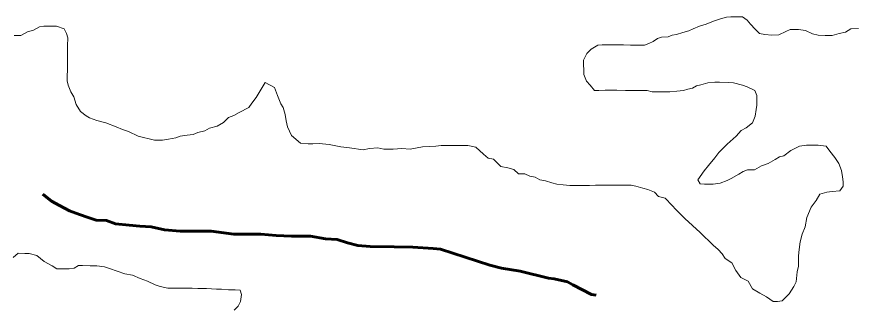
# Model space of a CAD drawing. Extents: x 553962 to 842807, y 8883888 to 9032388.
# Drawn here: x 802094.1 to 802486.9, y 9015837.2 to 9015973.3 of the extents above; entities that cross this region are included whole.
import ezdxf

# ---------------------------------------------------------------- set-up
doc = ezdxf.new("R2010")
doc.units = 0
doc.header["$LTSCALE"] = 200
doc.linetypes.add('LONG_DASH_SHORT_DASH', pattern=[9.9, 6, -1.2, 1.5, -1.2])
for name, color, linetype, lineweight in [('23', 7, 'Continuous', 13), ('25', 7, 'Continuous', 13), ('57', 7, 'Continuous', 13), ('7', 7, 'LONG_DASH_SHORT_DASH', 60)]:
    doc.layers.add(name, color=color, linetype=linetype, lineweight=lineweight)

msp = doc.modelspace()

# ---------------------------------------------------------------- linework, layer by layer
at = {"layer": '23'}
for points in [[(802447.4, 9015964.7), (802444.1, 9015965), (802441.6, 9015965.5), (802439.6, 9015967.5), (802437.4, 9015969.8), (802435.9, 9015971.8), (802433.7, 9015973.3), (802430.4, 9015973.3), (802428.2, 9015973.3), (802426.2, 9015973.1), (802423.4, 9015972.4), (802420.1, 9015971.2), (802416.6, 9015969.9), (802413.6, 9015968.9), (802410.6, 9015967.7), (802408.6, 9015966.7), (802405.8, 9015966), (802402.8, 9015965), (802400.8, 9015964.8), (802398.8, 9015964), (802395.8, 9015963.8), (802393.8, 9015963.1), (802391.8, 9015961.8), (802389.8, 9015960.8), (802387.8, 9015960.1), (802385.8, 9015960.1), (802383.8, 9015960.1), (802381.3, 9015960.1), (802378, 9015960.2), (802375, 9015960.2), (802373, 9015960.2), (802370, 9015960.2), (802368, 9015960.2), (802366, 9015960), (802362.8, 9015958.2), (802360.8, 9015956.1), (802359.2, 9015953.1)], [(802210.3, 9015942.6), (802210.3, 9015942.6), (802207.9, 9015938.7), (802206.1, 9015935.6), (802204, 9015932.9), (802204, 9015932.9), (802202.7, 9015930.9), (802202.7, 9015930.9), (802198.1, 9015928.6), (802195.6, 9015927.2), (802193.1, 9015926.2), (802190.8, 9015923.9), (802187.8, 9015922.2), (802184.3, 9015921.2), (802182.1, 9015920), (802178.8, 9015919.2), (802176.6, 9015918.3), (802173.8, 9015918), (802170.5, 9015917.6), (802168.5, 9015916.8), (802165, 9015916.1), (802162.3, 9015915.6), (802158.5, 9015915.6), (802158.5, 9015915.6), (802158.5, 9015915.6), (802158.5, 9015915.6), (802150.8, 9015917.6), (802146.4, 9015919.7), (802143.6, 9015920.7), (802140.6, 9015921.9), (802135.8, 9015923.7), (802131.5, 9015924.8), (802128.1, 9015926.1), (802126.6, 9015927.1), (802123.9, 9015929.1), (802121.9, 9015932.4), (802120.7, 9015935.9), (802119.4, 9015938.2), (802118.2, 9015941.4), (802117.7, 9015943.4), (802117.7, 9015945.4), (802117.8, 9015948.7), (802117.8, 9015950.9), (802117.8, 9015955), (802117.8, 9015959.7), (802117.9, 9015963.5), (802117.4, 9015965.5), (802116.2, 9015967.7), (802112.7, 9015969), (802110.7, 9015969), (802108.7, 9015969), (802106.7, 9015969), (802104.7, 9015968.6), (802101.9, 9015967.1), (802099.1, 9015966.3), (802095.9, 9015964.6), (802092.9, 9015964.6)], [(802487.9, 9015967.9), (802484.4, 9015967.7), (802481.9, 9015966.2), (802478.9, 9015965.5), (802475.6, 9015964.5), (802472.4, 9015964.5), (802469.1, 9015964.8), (802466.4, 9015965.3), (802463.1, 9015966.9), (802459.9, 9015967.4), (802457.9, 9015967.4), (802455.9, 9015967.4), (802453.9, 9015966.4), (802450.6, 9015964.9), (802447.4, 9015964.7)], [(802359.2, 9015953.1), (802359.4, 9015946.3), (802360.7, 9015943.3), (802362.4, 9015941.3), (802364.4, 9015938.8), (802366.4, 9015938.8), (802369.4, 9015939), (802371.4, 9015939), (802374.9, 9015939), (802378.9, 9015938.9), (802381.6, 9015938.9), (802383.9, 9015938.9), (802386.1, 9015938.9), (802389.1, 9015938.9), (802391.4, 9015938.3), (802393.4, 9015938.3), (802396.9, 9015938.3), (802399.6, 9015938.3), (802402.9, 9015938.5), (802406.1, 9015938.8), (802408.1, 9015939.5), (802410.2, 9015940), (802412.2, 9015941), (802414.2, 9015941.5), (802417.4, 9015942.4), (802420.7, 9015942.7), (802422.9, 9015942.7), (802427.2, 9015942.6), (802429.4, 9015942.4), (802433.7, 9015941.3), (802435.9, 9015940.6), (802439.4, 9015938.8), (802440.4, 9015936.5), (802440.4, 9015934.5), (802440.3, 9015932), (802440.1, 9015930), (802439.6, 9015926.8), (802438.3, 9015923.8), (802435.3, 9015921.5), (802433, 9015920.1), (802430.7, 9015917.6), (802426.5, 9015913.8), (802422.6, 9015909.9), (802420.7, 9015907.4), (802417.7, 9015903.9), (802415.7, 9015901.4), (802412.7, 9015897.2), (802413.9, 9015895.2), (802415.9, 9015895.1), (802417.9, 9015895.1), (802419.9, 9015895.1), (802423.2, 9015895.6), (802426.4, 9015896.8), (802428.4, 9015897.8), (802431.9, 9015899.8), (802434, 9015901), (802436, 9015901.8), (802439.2, 9015901.8), (802442.5, 9015903.7), (802445.7, 9015904.7), (802449, 9015906.7), (802451, 9015907.9), (802453, 9015908.4), (802456.3, 9015910.9), (802460.3, 9015912.9), (802463.6, 9015913.3), (802466.8, 9015913.3), (802469.1, 9015913.3), (802472.8, 9015912.8), (802474.5, 9015910.5), (802476.8, 9015907.5), (802478.7, 9015904.7), (802480, 9015901.5), (802480.5, 9015898.5), (802480.7, 9015896.2), (802480.7, 9015894.2), (802479.2, 9015892), (802475.6, 9015891.7), (802473.1, 9015891.3), (802469.9, 9015890.5), (802468.1, 9015887.5), (802465.8, 9015884.3), (802463.8, 9015879.6), (802463, 9015875.1), (802461.5, 9015871.8), (802460.7, 9015868.1), (802460.2, 9015864.6), (802459.9, 9015861.6), (802459.9, 9015856.8), (802459.3, 9015854.1), (802458.8, 9015849.5), (802457.6, 9015847.3), (802455.5, 9015843.8), (802452.2, 9015840.6), (802450, 9015840.3), (802448, 9015840.3), (802444.8, 9015842.4), (802441.8, 9015844.2), (802438.3, 9015846.2), (802436.3, 9015849.7), (802432.8, 9015851.5)], [(802432.8, 9015851.5), (802430.6, 9015854.7), (802428.6, 9015858.3), (802425.6, 9015860.3), (802424.2, 9015862.5), (802422.2, 9015864.6), (802419.9, 9015866.6), (802413.9, 9015872.5), (802406.7, 9015879.1), (802402.5, 9015883.2), (802400.7, 9015885.2), (802397.5, 9015888.5), (802394.3, 9015889.3), (802392.5, 9015891.3), (802389.3, 9015892.6), (802387, 9015893.3), (802383.8, 9015894.1), (802381.5, 9015894.6), (802379.3, 9015894.6), (802377.3, 9015894.6), (802374.8, 9015894.7), (802371.8, 9015894.7), (802368.5, 9015894.7), (802364.8, 9015894.7), (802362, 9015894.5), (802358.8, 9015894.5), (802355.5, 9015894.5), (802352.8, 9015894.5), (802349.8, 9015894.8), (802346.8, 9015895.1), (802344.5, 9015895.8), (802341.5, 9015896.6), (802338.8, 9015897.1), (802336.6, 9015898.4), (802334.1, 9015898.9), (802331.8, 9015899.9), (802328.8, 9015900), (802326.6, 9015902), (802323.8, 9015902.8), (802320.6, 9015903.3), (802317.1, 9015906.8), (802314.6, 9015907.3), (802312.4, 9015909.1), (802308.9, 9015912.4), (802305.2, 9015913.2), (802299.8, 9015913.2), (802299.8, 9015913.2), (802299.8, 9015913.2), (802299.8, 9015913.2), (802299.8, 9015913.2), (802299.8, 9015913.2), (802292.6, 9015913.2), (802290.1, 9015912.8), (802290.1, 9015912.8), (802283.9, 9015912.5), (802278.2, 9015911.4), (802274.2, 9015911.8), (802270.2, 9015911.4), (802265.9, 9015911.4), (802263, 9015912.1), (802259.1, 9015911.8), (802256.2, 9015911.1), (802256.2, 9015911.1), (802249.7, 9015912.1), (802245.7, 9015912.5), (802240.3, 9015913.6), (802240.3, 9015913.6), (802240.3, 9015913.6), (802235.6, 9015914.1), (802232.6, 9015913.9), (802230.4, 9015913.9), (802226.9, 9015914.2), (802222.6, 9015917.9), (802222.6, 9015917.9), (802222.6, 9015917.9), (802222.6, 9015917.9), (802220.8, 9015921.9), (802220.1, 9015924.7), (802219.7, 9015927.6), (802218.7, 9015930.9), (802217.6, 9015932.7), (802216.1, 9015936.6), (802214.7, 9015940.2), (802214.7, 9015940.2), (802210.3, 9015942.6)]]:
    msp.add_lwpolyline(points, dxfattribs=at)
at = {"layer": '25'}
for points in [[(802447.4, 9015964.7), (802444.1, 9015965), (802441.6, 9015965.5), (802439.6, 9015967.5), (802437.4, 9015969.8), (802435.9, 9015971.8), (802433.7, 9015973.3), (802430.4, 9015973.3), (802428.2, 9015973.3), (802426.2, 9015973.1), (802423.4, 9015972.4), (802420.1, 9015971.2), (802416.6, 9015969.9), (802413.6, 9015968.9), (802410.6, 9015967.7), (802408.6, 9015966.7), (802405.8, 9015966), (802402.8, 9015965), (802400.8, 9015964.8), (802398.8, 9015964), (802395.8, 9015963.8), (802393.8, 9015963.1), (802391.8, 9015961.8), (802389.8, 9015960.8), (802387.8, 9015960.1), (802385.8, 9015960.1), (802383.8, 9015960.1), (802381.3, 9015960.1), (802378, 9015960.2), (802375, 9015960.2), (802373, 9015960.2), (802370, 9015960.2), (802368, 9015960.2), (802366, 9015960), (802362.8, 9015958.2), (802360.8, 9015956.1), (802359.2, 9015953.1)], [(802210.3, 9015942.6), (802210.3, 9015942.6), (802207.9, 9015938.7), (802206.1, 9015935.6), (802204, 9015932.9), (802204, 9015932.9), (802202.7, 9015930.9), (802202.7, 9015930.9), (802198.1, 9015928.6), (802195.6, 9015927.2), (802193.1, 9015926.2), (802190.8, 9015923.9), (802187.8, 9015922.2), (802184.3, 9015921.2), (802182.1, 9015920), (802178.8, 9015919.2), (802176.6, 9015918.3), (802173.8, 9015918), (802170.5, 9015917.6), (802168.5, 9015916.8), (802165, 9015916.1), (802162.3, 9015915.6), (802158.5, 9015915.6), (802158.5, 9015915.6), (802158.5, 9015915.6), (802158.5, 9015915.6), (802150.8, 9015917.6), (802146.4, 9015919.7), (802143.6, 9015920.7), (802140.6, 9015921.9), (802135.8, 9015923.7), (802131.5, 9015924.8), (802128.1, 9015926.1), (802126.6, 9015927.1), (802123.9, 9015929.1), (802121.9, 9015932.4), (802120.7, 9015935.9), (802119.4, 9015938.2), (802118.2, 9015941.4), (802117.7, 9015943.4), (802117.7, 9015945.4), (802117.8, 9015948.7), (802117.8, 9015950.9), (802117.8, 9015955), (802117.8, 9015959.7), (802117.9, 9015963.5), (802117.4, 9015965.5), (802116.2, 9015967.7), (802112.7, 9015969), (802110.7, 9015969), (802108.7, 9015969), (802106.7, 9015969), (802104.7, 9015968.6), (802101.9, 9015967.1), (802099.1, 9015966.3), (802095.9, 9015964.6), (802092.9, 9015964.6)], [(802487.9, 9015967.9), (802484.4, 9015967.7), (802481.9, 9015966.2), (802478.9, 9015965.5), (802475.6, 9015964.5), (802472.4, 9015964.5), (802469.1, 9015964.8), (802466.4, 9015965.3), (802463.1, 9015966.9), (802459.9, 9015967.4), (802457.9, 9015967.4), (802455.9, 9015967.4), (802453.9, 9015966.4), (802450.6, 9015964.9), (802447.4, 9015964.7)], [(802359.2, 9015953.1), (802359.4, 9015946.3), (802360.7, 9015943.3), (802362.4, 9015941.3), (802364.4, 9015938.8), (802366.4, 9015938.8), (802369.4, 9015939), (802371.4, 9015939), (802374.9, 9015939), (802378.9, 9015938.9), (802381.6, 9015938.9), (802383.9, 9015938.9), (802386.1, 9015938.9), (802389.1, 9015938.9), (802391.4, 9015938.3), (802393.4, 9015938.3), (802396.9, 9015938.3), (802399.6, 9015938.3), (802402.9, 9015938.5), (802406.1, 9015938.8), (802408.1, 9015939.5), (802410.2, 9015940), (802412.2, 9015941), (802414.2, 9015941.5), (802417.4, 9015942.4), (802420.7, 9015942.7), (802422.9, 9015942.7), (802427.2, 9015942.6), (802429.4, 9015942.4), (802433.7, 9015941.3), (802435.9, 9015940.6), (802439.4, 9015938.8), (802440.4, 9015936.5), (802440.4, 9015934.5), (802440.3, 9015932), (802440.1, 9015930), (802439.6, 9015926.8), (802438.3, 9015923.8), (802435.3, 9015921.5), (802433, 9015920.1), (802430.7, 9015917.6), (802426.5, 9015913.8), (802422.6, 9015909.9), (802420.7, 9015907.4), (802417.7, 9015903.9), (802415.7, 9015901.4), (802412.7, 9015897.2), (802413.9, 9015895.2), (802415.9, 9015895.1), (802417.9, 9015895.1), (802419.9, 9015895.1), (802423.2, 9015895.6), (802426.4, 9015896.8), (802428.4, 9015897.8), (802431.9, 9015899.8), (802434, 9015901), (802436, 9015901.8), (802439.2, 9015901.8), (802442.5, 9015903.7), (802445.7, 9015904.7), (802449, 9015906.7), (802451, 9015907.9), (802453, 9015908.4), (802456.3, 9015910.9), (802460.3, 9015912.9), (802463.6, 9015913.3), (802466.8, 9015913.3), (802469.1, 9015913.3), (802472.8, 9015912.8), (802474.5, 9015910.5), (802476.8, 9015907.5), (802478.7, 9015904.7), (802480, 9015901.5), (802480.5, 9015898.5), (802480.7, 9015896.2), (802480.7, 9015894.2), (802479.2, 9015892), (802475.6, 9015891.7), (802473.1, 9015891.3), (802469.9, 9015890.5), (802468.1, 9015887.5), (802465.8, 9015884.3), (802463.8, 9015879.6), (802463, 9015875.1), (802461.5, 9015871.8), (802460.7, 9015868.1), (802460.2, 9015864.6), (802459.9, 9015861.6), (802459.9, 9015856.8), (802459.3, 9015854.1), (802458.8, 9015849.5), (802457.6, 9015847.3), (802455.5, 9015843.8), (802452.2, 9015840.6), (802450, 9015840.3), (802448, 9015840.3), (802444.8, 9015842.4), (802441.8, 9015844.2), (802438.3, 9015846.2), (802436.3, 9015849.7), (802432.8, 9015851.5)], [(802432.8, 9015851.5), (802430.6, 9015854.7), (802428.6, 9015858.3), (802425.6, 9015860.3), (802424.2, 9015862.5), (802422.2, 9015864.6), (802419.9, 9015866.6), (802413.9, 9015872.5), (802406.7, 9015879.1), (802402.5, 9015883.2), (802400.7, 9015885.2), (802397.5, 9015888.5), (802394.3, 9015889.3), (802392.5, 9015891.3), (802389.3, 9015892.6), (802387, 9015893.3), (802383.8, 9015894.1), (802381.5, 9015894.6), (802379.3, 9015894.6), (802377.3, 9015894.6), (802374.8, 9015894.7), (802371.8, 9015894.7), (802368.5, 9015894.7), (802364.8, 9015894.7), (802362, 9015894.5), (802358.8, 9015894.5), (802355.5, 9015894.5), (802352.8, 9015894.5), (802349.8, 9015894.8), (802346.8, 9015895.1), (802344.5, 9015895.8), (802341.5, 9015896.6), (802338.8, 9015897.1), (802336.6, 9015898.4), (802334.1, 9015898.9), (802331.8, 9015899.9), (802328.8, 9015900), (802326.6, 9015902), (802323.8, 9015902.8), (802320.6, 9015903.3), (802317.1, 9015906.8), (802314.6, 9015907.3), (802312.4, 9015909.1), (802308.9, 9015912.4), (802305.2, 9015913.2), (802299.8, 9015913.2), (802299.8, 9015913.2), (802299.8, 9015913.2), (802299.8, 9015913.2), (802299.8, 9015913.2), (802299.8, 9015913.2), (802292.6, 9015913.2), (802290.1, 9015912.8), (802290.1, 9015912.8), (802283.9, 9015912.5), (802278.2, 9015911.4), (802274.2, 9015911.8), (802270.2, 9015911.4), (802265.9, 9015911.4), (802263, 9015912.1), (802259.1, 9015911.8), (802256.2, 9015911.1), (802256.2, 9015911.1), (802249.7, 9015912.1), (802245.7, 9015912.5), (802240.3, 9015913.6), (802240.3, 9015913.6), (802240.3, 9015913.6), (802235.6, 9015914.1), (802232.6, 9015913.9), (802230.4, 9015913.9), (802226.9, 9015914.2), (802222.6, 9015917.9), (802222.6, 9015917.9), (802222.6, 9015917.9), (802222.6, 9015917.9), (802220.8, 9015921.9), (802220.1, 9015924.7), (802219.7, 9015927.6), (802218.7, 9015930.9), (802217.6, 9015932.7), (802216.1, 9015936.6), (802214.7, 9015940.2), (802214.7, 9015940.2), (802210.3, 9015942.6)], [(802092.4, 9015860.8), (802094.7, 9015862.8), (802097.9, 9015862.7), (802099.9, 9015862.7), (802103.4, 9015861.7), (802106.9, 9015858.9), (802110.6, 9015856.9), (802112.8, 9015855.6), (802116.3, 9015855.6), (802118.6, 9015855.6), (802120.9, 9015855.8), (802122.9, 9015857.1), (802124.9, 9015857.1), (802128.4, 9015857), (802131.6, 9015857), (802135.1, 9015856.5), (802137.4, 9015855.7), (802141.1, 9015854.4), (802144.6, 9015853.2), (802148.3, 9015852.6), (802151.8, 9015851.1), (802155.3, 9015849.8), (802158.8, 9015848.1), (802161.1, 9015847.3), (802164.8, 9015846.5), (802167.1, 9015846.5), (802169.1, 9015846.5), (802172.3, 9015846.5), (802176.1, 9015846.5), (802178.8, 9015846.4), (802182.8, 9015846.4), (802187.6, 9015846.1), (802189.8, 9015846.1), (802193.1, 9015845.8), (802196.3, 9015845.8), (802198.6, 9015845.6), (802199.2, 9015843.6), (802198.8, 9015840.3), (802197.7, 9015838.1), (802195.8, 9015836.3)]]:
    msp.add_lwpolyline(points, dxfattribs=at)
at = {"layer": '57'}
for points in [[(802359.2, 9015953.1), (802360.8, 9015956.1), (802362.8, 9015958.2), (802366, 9015960), (802368, 9015960.2), (802370, 9015960.2), (802373, 9015960.2), (802375, 9015960.2), (802378, 9015960.2), (802381.3, 9015960.1), (802383.8, 9015960.1), (802385.8, 9015960.1), (802387.8, 9015960.1), (802389.8, 9015960.8), (802391.8, 9015961.8), (802393.8, 9015963.1), (802395.8, 9015963.8), (802398.8, 9015964), (802400.8, 9015964.8), (802402.8, 9015965), (802405.8, 9015966), (802408.6, 9015966.7), (802410.6, 9015967.7), (802413.6, 9015968.9), (802416.6, 9015969.9), (802420.1, 9015971.2), (802423.4, 9015972.4), (802426.2, 9015973.1), (802428.2, 9015973.3), (802430.4, 9015973.3), (802433.7, 9015973.3), (802435.9, 9015971.8), (802437.4, 9015969.8), (802439.6, 9015967.5), (802441.6, 9015965.5), (802444.1, 9015965), (802447.4, 9015964.7)], [(802092.9, 9015964.6), (802095.9, 9015964.6), (802099.1, 9015966.3), (802101.9, 9015967.1), (802104.7, 9015968.6), (802106.7, 9015969), (802108.7, 9015969), (802110.7, 9015969), (802112.7, 9015969), (802116.2, 9015967.7), (802117.4, 9015965.5), (802117.9, 9015963.5), (802117.8, 9015959.7), (802117.8, 9015955), (802117.8, 9015950.9), (802117.8, 9015948.7), (802117.7, 9015945.4), (802117.7, 9015943.4), (802118.2, 9015941.4), (802119.4, 9015938.2), (802120.7, 9015935.9), (802121.9, 9015932.4), (802123.9, 9015929.1), (802126.6, 9015927.1), (802128.1, 9015926.1), (802131.5, 9015924.8), (802135.8, 9015923.7), (802140.6, 9015921.9), (802143.6, 9015920.7), (802146.4, 9015919.7), (802150.8, 9015917.6), (802158.5, 9015915.6), (802158.5, 9015915.6), (802158.5, 9015915.6), (802158.5, 9015915.6), (802162.3, 9015915.6), (802165, 9015916.1), (802168.5, 9015916.8), (802170.5, 9015917.6), (802173.8, 9015918), (802176.6, 9015918.3), (802178.8, 9015919.2), (802182.1, 9015920), (802184.3, 9015921.2), (802187.8, 9015922.2), (802190.8, 9015923.9), (802193.1, 9015926.2), (802195.6, 9015927.2), (802198.1, 9015928.6), (802202.7, 9015930.9), (802202.7, 9015930.9), (802204, 9015932.9), (802204, 9015932.9), (802206.1, 9015935.6), (802207.9, 9015938.7), (802210.3, 9015942.6), (802210.3, 9015942.6)], [(802447.4, 9015964.7), (802450.6, 9015964.9), (802453.9, 9015966.4), (802455.9, 9015967.4), (802457.9, 9015967.4), (802459.9, 9015967.4), (802463.1, 9015966.9), (802466.4, 9015965.3), (802469.1, 9015964.8), (802472.4, 9015964.5), (802475.6, 9015964.5), (802478.9, 9015965.5), (802481.9, 9015966.2), (802484.4, 9015967.7), (802487.9, 9015967.9)], [(802432.8, 9015851.5), (802436.3, 9015849.7), (802438.3, 9015846.2), (802441.8, 9015844.2), (802444.8, 9015842.4), (802448, 9015840.3), (802450, 9015840.3), (802452.2, 9015840.6), (802455.5, 9015843.8), (802457.6, 9015847.3), (802458.8, 9015849.5), (802459.3, 9015854.1), (802459.9, 9015856.8), (802459.9, 9015861.6), (802460.2, 9015864.6), (802460.7, 9015868.1), (802461.5, 9015871.8), (802463, 9015875.1), (802463.8, 9015879.6), (802465.8, 9015884.3), (802468.1, 9015887.5), (802469.9, 9015890.5), (802473.1, 9015891.3), (802475.6, 9015891.7), (802479.2, 9015892), (802480.7, 9015894.2), (802480.7, 9015896.2), (802480.5, 9015898.5), (802480, 9015901.5), (802478.7, 9015904.7), (802476.8, 9015907.5), (802474.5, 9015910.5), (802472.8, 9015912.8), (802469.1, 9015913.3), (802466.8, 9015913.3), (802463.6, 9015913.3), (802460.3, 9015912.9), (802456.3, 9015910.9), (802453, 9015908.4), (802451, 9015907.9), (802449, 9015906.7), (802445.7, 9015904.7), (802442.5, 9015903.7), (802439.2, 9015901.8), (802436, 9015901.8), (802434, 9015901), (802431.9, 9015899.8), (802428.4, 9015897.8), (802426.4, 9015896.8), (802423.2, 9015895.6), (802419.9, 9015895.1), (802417.9, 9015895.1), (802415.9, 9015895.1), (802413.9, 9015895.2), (802412.7, 9015897.2), (802415.7, 9015901.4), (802417.7, 9015903.9), (802420.7, 9015907.4), (802422.6, 9015909.9), (802426.5, 9015913.8), (802430.7, 9015917.6), (802433, 9015920.1), (802435.3, 9015921.5), (802438.3, 9015923.8), (802439.6, 9015926.8), (802440.1, 9015930), (802440.3, 9015932), (802440.4, 9015934.5), (802440.4, 9015936.5), (802439.4, 9015938.8), (802435.9, 9015940.6), (802433.7, 9015941.3), (802429.4, 9015942.4), (802427.2, 9015942.6), (802422.9, 9015942.7), (802420.7, 9015942.7), (802417.4, 9015942.4), (802414.2, 9015941.5), (802412.2, 9015941), (802410.2, 9015940), (802408.1, 9015939.5), (802406.1, 9015938.8), (802402.9, 9015938.5), (802399.6, 9015938.3), (802396.9, 9015938.3), (802393.4, 9015938.3), (802391.4, 9015938.3), (802389.1, 9015938.9), (802386.1, 9015938.9), (802383.9, 9015938.9), (802381.6, 9015938.9), (802378.9, 9015938.9), (802374.9, 9015939), (802371.4, 9015939), (802369.4, 9015939), (802366.4, 9015938.8), (802364.4, 9015938.8), (802362.4, 9015941.3), (802360.7, 9015943.3), (802359.4, 9015946.3), (802359.2, 9015953.1)], [(802210.3, 9015942.6), (802214.7, 9015940.2), (802214.7, 9015940.2), (802216.1, 9015936.6), (802217.6, 9015932.7), (802218.7, 9015930.9), (802219.7, 9015927.6), (802220.1, 9015924.7), (802220.8, 9015921.9), (802222.6, 9015917.9), (802222.6, 9015917.9), (802222.6, 9015917.9), (802222.6, 9015917.9), (802226.9, 9015914.2), (802230.4, 9015913.9), (802232.6, 9015913.9), (802235.6, 9015914.1), (802240.3, 9015913.6), (802240.3, 9015913.6), (802240.3, 9015913.6), (802245.7, 9015912.5), (802249.7, 9015912.1), (802256.2, 9015911.1), (802256.2, 9015911.1), (802259.1, 9015911.8), (802263, 9015912.1), (802265.9, 9015911.4), (802270.2, 9015911.4), (802274.2, 9015911.8), (802278.2, 9015911.4), (802283.9, 9015912.5), (802290.1, 9015912.8), (802290.1, 9015912.8), (802292.6, 9015913.2), (802299.8, 9015913.2), (802299.8, 9015913.2), (802299.8, 9015913.2), (802299.8, 9015913.2), (802299.8, 9015913.2), (802299.8, 9015913.2), (802305.2, 9015913.2), (802308.9, 9015912.4), (802312.4, 9015909.1), (802314.6, 9015907.3), (802317.1, 9015906.8), (802320.6, 9015903.3), (802323.8, 9015902.8), (802326.6, 9015902), (802328.8, 9015900), (802331.8, 9015899.9), (802334.1, 9015898.9), (802336.6, 9015898.4), (802338.8, 9015897.1), (802341.5, 9015896.6), (802344.5, 9015895.8), (802346.8, 9015895.1), (802349.8, 9015894.8), (802352.8, 9015894.5), (802355.5, 9015894.5), (802358.8, 9015894.5), (802362, 9015894.5), (802364.8, 9015894.7), (802368.5, 9015894.7), (802371.8, 9015894.7), (802374.8, 9015894.7), (802377.3, 9015894.6), (802379.3, 9015894.6), (802381.5, 9015894.6), (802383.8, 9015894.1), (802387, 9015893.3), (802389.3, 9015892.6), (802392.5, 9015891.3), (802394.3, 9015889.3), (802397.5, 9015888.5), (802400.7, 9015885.2), (802402.5, 9015883.2), (802406.7, 9015879.1), (802413.9, 9015872.5), (802419.9, 9015866.6), (802422.2, 9015864.6), (802424.2, 9015862.5), (802425.6, 9015860.3), (802428.6, 9015858.3), (802430.6, 9015854.7), (802432.8, 9015851.5)]]:
    msp.add_lwpolyline(points, dxfattribs=at)
at = {"layer": '7'}
for points in [[(802163.2, 9015873.7), (802157, 9015875.2), (802151.7, 9015875.5), (802146.7, 9015876), (802140.2, 9015876.5), (802136, 9015878.1), (802131.3, 9015878.3), (802127.5, 9015879.6), (802123.5, 9015880.9), (802118.8, 9015882.7), (802114.1, 9015885.2), (802110.3, 9015887.2), (802106.3, 9015890.5)], [(802365.1, 9015843.2), (802363, 9015843.6), (802354.3, 9015848.1), (802351.8, 9015849.4), (802345.6, 9015850.9), (802342.8, 9015851.2), (802329.6, 9015854.5), (802320.9, 9015855.8), (802315.4, 9015857.3), (802292.4, 9015864.7), (802288.9, 9015865), (802279.4, 9015865.6), (802270.7, 9015865.8), (802259.4, 9015865.9), (802253.7, 9015866.4), (802248.9, 9015867.7), (802244, 9015869.2), (802238.5, 9015869.5), (802231.5, 9015870.8), (802222.7, 9015870.8), (802215.5, 9015871.1), (802208.2, 9015871.7), (802200.2, 9015871.7), (802195.7, 9015871.7), (802185, 9015873.1), (802181.5, 9015873.1), (802177.7, 9015873.1), (802170.5, 9015873.1), (802163.2, 9015873.7)]]:
    msp.add_lwpolyline(points, dxfattribs=at)

doc.saveas('drawing.dxf')
